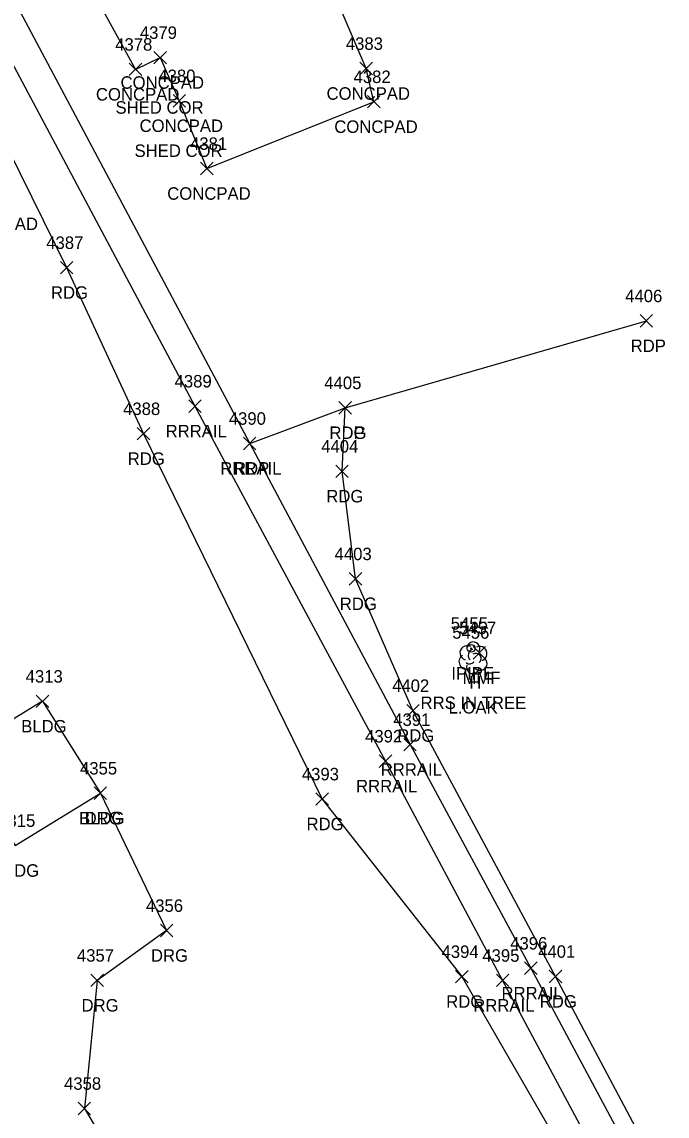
# Model space of a CAD drawing. Extents: x 1462668 to 1465147, y 550359 to 557351.
# Drawn here: x 1463844.1 to 1463947.5, y 555430.8 to 555606.3 of the extents above; entities that cross this region are included whole.
import ezdxf

# ---------------------------------------------------------------- set-up
doc = ezdxf.new("R2010")
doc.units = 0
for name, color, linetype in [('L_A', 7, 'Continuous'), ('L_C', 7, 'Continuous'), ('L_I', 7, 'Continuous'), ('L_TIC', 7, 'Continuous'), ('LBC', 7, 'Continuous'), ('LS', 7, 'Continuous'), ('LTD', 7, 'Continuous'), ('M_A', 7, 'Continuous'), ('M_I', 7, 'Continuous'), ('MPIP', 7, 'Continuous'), ('P_A', 7, 'Continuous'), ('P_I', 7, 'Continuous'), ('P_TIC', 7, 'Continuous'), ('PET', 7, 'Continuous'), ('PEU', 7, 'Continuous'), ('R_A', 7, 'Continuous'), ('R_I', 7, 'Continuous'), ('R_TIC', 7, 'Continuous'), ('RDG', 7, 'Continuous'), ('RR', 7, 'Continuous')]:
    doc.layers.add(name, color=color, linetype=linetype)

msp = doc.modelspace()

# ---------------------------------------------------------------- linework, layer by layer
at = {"layer": 'L_TIC'}
for points in [[(1463865.26, 555599.59), (1463867.26, 555601.59)], [(1463867.26, 555599.59), (1463865.26, 555601.59)], [(1463861.3, 555597.7), (1463863.3, 555599.7)], [(1463863.3, 555597.7), (1463861.3, 555599.7)], [(1463898.27, 555597.83), (1463900.27, 555599.83)], [(1463900.27, 555597.83), (1463898.27, 555599.83)], [(1463868.31, 555592.66), (1463870.31, 555594.66)], [(1463870.31, 555592.66), (1463868.31, 555594.66)], [(1463899.51, 555592.51), (1463901.51, 555594.51)], [(1463901.51, 555592.51), (1463899.51, 555594.51)], [(1463872.74, 555581.79), (1463874.74, 555583.79)], [(1463874.74, 555581.79), (1463872.74, 555583.79)], [(1463916.42, 555504.11), (1463918.42, 555506.11)], [(1463918.42, 555504.11), (1463916.42, 555506.11)], [(1463846.38, 555496.34), (1463848.38, 555498.34)], [(1463848.38, 555496.34), (1463846.38, 555498.34)], [(1463846.38, 555496.34), (1463848.38, 555498.34)], [(1463848.38, 555496.34), (1463846.38, 555498.34)], [(1463855.66, 555481.6), (1463857.66, 555483.6)], [(1463857.66, 555481.6), (1463855.66, 555483.6)], [(1463855.66, 555481.6), (1463857.66, 555483.6)], [(1463857.66, 555481.6), (1463855.66, 555483.6)]]:
    msp.add_lwpolyline(points, dxfattribs=at)
at = {"layer": 'LBC'}
for points in [[(1463847.38, 555497.34), (1463833.89, 555489.06), (1463842.98, 555474.2), (1463856.66, 555482.6)], [(1463847.38, 555497.34), (1463856.66, 555482.6)]]:
    msp.add_lwpolyline(points, dxfattribs=at)
at = {"layer": 'LS'}
msp.add_lwpolyline([(1463856.34, 555619.23), (1463852.73, 555616.13), (1463862.3, 555598.7), (1463866.26, 555600.59), (1463869.31, 555593.66), (1463873.74, 555582.79), (1463900.51, 555593.51), (1463899.27, 555598.83), (1463884.26, 555633.97)], dxfattribs=at)
at = {"layer": 'LTD'}
msp.add_line((1463916.38, 555504.38), (1463916.38, 555504.38), dxfattribs=at)
msp.add_line((1463916.38, 555504.38), (1463916.38, 555504.38), dxfattribs=at)
msp.add_arc((1463916.43, 555505.81), 1.05, 335.5272, 180.9563, dxfattribs=at)
for centre, major_axis, ratio, start_param, end_param in [((1463915.59, 555505.05), (1.21, -0.51), 0.895232, 1.570796, 4.712389), ((1463917.42, 555504.96), (-1.14, -0.48), 0.949671, 1.570796, 4.712389), ((1463915.3, 555503.67), (0.58, -1.04), 0.959034, 3.141593, 6.283185), ((1463916.17, 555504.84), (-0.208, -0.792), 0.645439, 3.141593, 6.283185), ((1463916.88, 555504.21), (-0.5, 0.667), 0.989748, 3.141593, 6.283185), ((1463917.38, 555503.55), (-1.09, 0.79), 0.841452, 1.570796, 4.712389), ((1463916.38, 555502.88), (0.26, 1.06), 0.942809, 1.570796, 4.712389), ((1463915.92, 555503.63), (-0.625, -0.083), 0.423636, 0, 3.141593)]:
    msp.add_ellipse(centre, major_axis=major_axis, ratio=ratio, start_param=start_param, end_param=end_param, dxfattribs=at)
at = {"layer": 'MPIP'}
for radius in [0.625, 0.0833]:
    msp.add_circle((1463916.09, 555505.83), radius, dxfattribs=at)
at = {"layer": 'P_TIC'}
for points in [[(1463850.25, 555565.9), (1463852.25, 555567.9)], [(1463852.25, 555565.9), (1463850.25, 555567.9)], [(1463943.19, 555557.36), (1463945.19, 555559.36)], [(1463945.19, 555557.36), (1463943.19, 555559.36)], [(1463894.9, 555543.42), (1463896.9, 555545.42)], [(1463896.9, 555543.42), (1463894.9, 555545.42)], [(1463894.9, 555543.42), (1463896.9, 555545.42)], [(1463896.9, 555543.42), (1463894.9, 555545.42)], [(1463862.57, 555539.26), (1463864.57, 555541.26)], [(1463864.57, 555539.26), (1463862.57, 555541.26)], [(1463879.6, 555537.7), (1463881.6, 555539.7)], [(1463881.6, 555537.7), (1463879.6, 555539.7)], [(1463894.4, 555533.24), (1463896.4, 555535.24)], [(1463896.4, 555533.24), (1463894.4, 555535.24)], [(1463896.55, 555515.98), (1463898.55, 555517.98)], [(1463898.55, 555515.98), (1463896.55, 555517.98)], [(1463905.77, 555494.85), (1463907.77, 555496.85)], [(1463907.77, 555494.85), (1463905.77, 555496.85)], [(1463891.22, 555480.66), (1463893.22, 555482.66)], [(1463893.22, 555480.66), (1463891.22, 555482.66)], [(1463913.61, 555452.18), (1463915.61, 555454.18)], [(1463915.61, 555452.18), (1463913.61, 555454.18)], [(1463928.61, 555452.2), (1463930.61, 555454.2)], [(1463930.61, 555452.2), (1463928.61, 555454.2)]]:
    msp.add_lwpolyline(points, dxfattribs=at)
at = {"layer": 'PET'}
msp.add_lwpolyline([(1463880.6, 555538.7), (1463895.9, 555544.42), (1463944.19, 555558.36)], dxfattribs=at)
at = {"layer": 'PEU'}
msp.add_lwpolyline([(1463832.61, 555604.66), (1463851.25, 555566.9), (1463863.57, 555540.26), (1463892.22, 555481.66), (1463914.61, 555453.18), (1463957.29, 555379.18), (1463959.81, 555380.31), (1463964.21, 555382.49), (1463966.31, 555384), (1463929.61, 555453.2), (1463906.77, 555495.85), (1463897.55, 555516.98), (1463895.4, 555534.24), (1463895.9, 555544.42)], dxfattribs=at)
at = {"layer": 'R_TIC'}
for points in [[(1463870.83, 555543.68), (1463872.83, 555545.68)], [(1463872.83, 555543.68), (1463870.83, 555545.68)], [(1463879.6, 555537.7), (1463881.6, 555539.7)], [(1463881.6, 555537.7), (1463879.6, 555539.7)], [(1463905.31, 555489.4), (1463907.31, 555491.4)], [(1463907.31, 555489.4), (1463905.31, 555491.4)], [(1463901.36, 555486.74), (1463903.36, 555488.74)], [(1463903.36, 555486.74), (1463901.36, 555488.74)], [(1463855.66, 555481.6), (1463857.66, 555483.6)], [(1463857.66, 555481.6), (1463855.66, 555483.6)], [(1463866.28, 555459.57), (1463868.28, 555461.57)], [(1463868.28, 555459.57), (1463866.28, 555461.57)], [(1463924.67, 555453.53), (1463926.67, 555455.53)], [(1463926.67, 555453.53), (1463924.67, 555455.53)], [(1463855.16, 555451.58), (1463857.16, 555453.58)], [(1463857.16, 555451.58), (1463855.16, 555453.58)], [(1463920.15, 555451.57), (1463922.15, 555453.57)], [(1463922.15, 555451.57), (1463920.15, 555453.57)], [(1463853.1, 555431.03), (1463855.1, 555433.03)], [(1463855.1, 555431.03), (1463853.1, 555433.03)]]:
    msp.add_lwpolyline(points, dxfattribs=at)
at = {"layer": 'RDG'}
msp.add_lwpolyline([(1463856.66, 555482.6), (1463867.28, 555460.57), (1463856.16, 555452.58), (1463854.1, 555432.03), (1463882.49, 555384), (1463914.4, 555339.3), (1463950.13, 555294.09), (1463966.5, 555280.82), (1463983.31, 555272.67), (1464006.86, 555279.46), (1464019.84, 555293.45), (1464023.21, 555313.06)], dxfattribs=at)
at = {"layer": 'RR'}
for points in [[(1463559.44, 556051.72), (1463573.12, 556014.32), (1463586.06, 555983.65), (1463600.11, 555952.4), (1463617.47, 555918.22), (1463637.11, 555885.1), (1463655.59, 555859.72), (1463671.73, 555840.87), (1463786.15, 555704.35), (1463807.99, 555664.91), (1463837.51, 555609.05), (1463871.83, 555544.68), (1463902.36, 555487.74), (1463921.15, 555452.57), (1463959.81, 555380.31), (1463988.19, 555327.21)], [(1463564.15, 556052.98), (1463577.63, 556016.16), (1463590.5, 555985.5), (1463604.09, 555955.34), (1463621.74, 555920.66), (1463640.97, 555887.98), (1463659.02, 555863.36), (1463674.56, 555844.98), (1463790.76, 555706.47), (1463812.34, 555667.12), (1463842, 555611.41), (1463880.6, 555538.7), (1463906.31, 555490.4), (1463925.67, 555454.53), (1463964.21, 555382.49), (1463992.77, 555329.44)]]:
    msp.add_lwpolyline(points, dxfattribs=at)

# ---------------------------------------------------------------- texts
at = {"layer": 'L_A'}
for s, p in [('CONCPAD', (1463859.9, 555595.59)), ('CONCPAD', (1463855.95, 555593.7)), ('CONCPAD', (1463892.92, 555593.83)), ('CONCPAD', (1463862.95, 555588.66)), ('CONCPAD', (1463894.16, 555588.51)), ('CONCPAD', (1463867.38, 555577.79)), ('CONCPAD', (1463833.29, 555572.92)), ('MMF', (1463914.71, 555500.11)), ('H', (1463915.81, 555499.38)), ('BLDG', (1463843.97, 555492.34)), ('BLDG', (1463843.97, 555492.34)), ('BLDG', (1463853.25, 555477.6)), ('BLDG', (1463853.25, 555477.6)), ('BLDG', (1463839.57, 555469.2))]:
    msp.add_text(s, height=2, dxfattribs=at).set_placement(p)
at = {"layer": 'L_C'}
for s, p in [('SHED COR', (1463859.09, 555591.59)), ('SHED COR', (1463862.14, 555584.66)), ('RRS IN TREE', (1463907.99, 555496.11)), ('L.OAK', (1463912.47, 555495.38))]:
    msp.add_text(s, height=2, dxfattribs=at).set_placement(p)
at = {"layer": 'L_I'}
for s, p in [('4379', (1463862.99, 555603.59)), ('4378', (1463859.04, 555601.7)), ('4383', (1463896.01, 555601.83)), ('4380', (1463865.96, 555596.66)), ('4382', (1463897.25, 555596.51)), ('4381', (1463871.04, 555585.79)), ('5456', (1463913.06, 555507.38)), ('5457', (1463914.16, 555508.11)), ('4313', (1463844.69, 555500.34)), ('4313', (1463844.69, 555500.34)), ('4355', (1463853.4, 555485.6)), ('4355', (1463853.4, 555485.6)), ('4315', (1463840.28, 555477.2))]:
    msp.add_text(s, height=2, dxfattribs=at).set_placement(p)
at = {"layer": 'M_A'}
msp.add_text('IPIPE', height=2, dxfattribs=at).set_placement((1463912.93, 555500.83))
at = {"layer": 'M_I'}
msp.add_text('5455', height=2, dxfattribs=at).set_placement((1463912.83, 555508.83))
at = {"layer": 'P_A'}
for s, p in [('RDG', (1463848.74, 555561.9)), ('RDP', (1463941.67, 555553.36)), ('RDG', (1463893.38, 555539.42)), ('RDP', (1463893.38, 555539.42)), ('RDG', (1463861.05, 555535.26)), ('RDP', (1463878.09, 555533.7)), ('RDG', (1463892.88, 555529.24)), ('RDG', (1463895.04, 555511.98)), ('RDG', (1463904.25, 555490.85)), ('RDG', (1463889.71, 555476.66)), ('RDG', (1463912.1, 555448.18)), ('RDG', (1463927.1, 555448.2))]:
    msp.add_text(s, height=2, dxfattribs=at).set_placement(p)
at = {"layer": 'P_I'}
for s, p in [('4387', (1463847.99, 555569.9)), ('4406', (1463940.79, 555561.36)), ('4405', (1463892.56, 555547.42)), ('4405', (1463892.56, 555547.42)), ('4388', (1463860.31, 555543.26)), ('4390', (1463877.25, 555541.7)), ('4404', (1463892.06, 555537.24)), ('4403', (1463894.21, 555519.98)), ('4402', (1463903.43, 555498.85)), ('4393', (1463888.96, 555484.66)), ('4394', (1463911.35, 555456.18)), ('4401', (1463926.84, 555456.2))]:
    msp.add_text(s, height=2, dxfattribs=at).set_placement(p)
at = {"layer": 'R_A'}
for s, p in [('RRRAIL', (1463867.12, 555539.68)), ('RRRAIL', (1463875.89, 555533.7)), ('RRRAIL', (1463901.6, 555485.4)), ('RRRAIL', (1463897.65, 555482.74)), ('DRG', (1463854.14, 555477.6)), ('DRG', (1463864.77, 555455.57)), ('RRRAIL', (1463920.96, 555449.53)), ('DRG', (1463853.65, 555447.58)), ('RRRAIL', (1463916.44, 555447.57))]:
    msp.add_text(s, height=2, dxfattribs=at).set_placement(p)
at = {"layer": 'R_I'}
for s, p in [('4389', (1463868.56, 555547.68)), ('4390', (1463877.25, 555541.7)), ('4391', (1463903.61, 555493.4)), ('4392', (1463899.1, 555490.74)), ('4355', (1463853.4, 555485.6)), ('4356', (1463863.97, 555463.57)), ('4396', (1463922.36, 555457.53)), ('4357', (1463852.9, 555455.58)), ('4395', (1463917.89, 555455.57)), ('4358', (1463850.84, 555435.03))]:
    msp.add_text(s, height=2, dxfattribs=at).set_placement(p)

doc.saveas('drawing.dxf')
